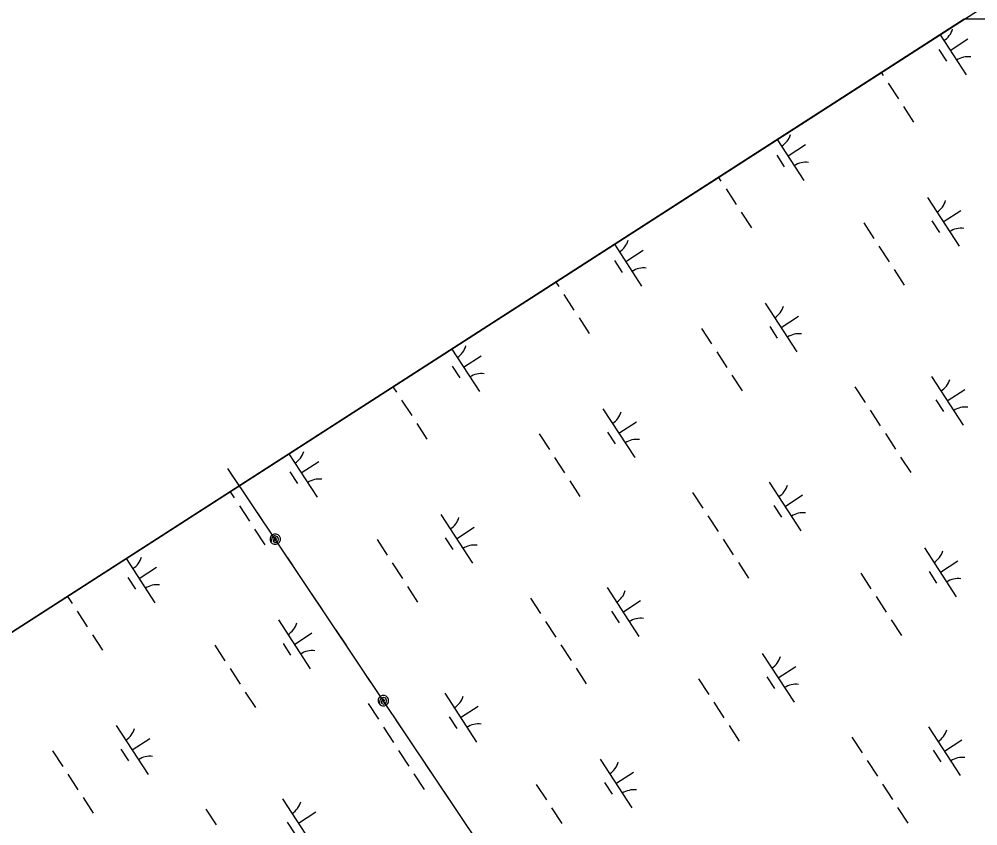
# Model space of a CAD drawing. Extents: x 3953924 to 3974542, y 193747 to 216192.
# Drawn here: x 3961293 to 3962117, y 211445 to 212138 of the extents above; entities that cross this region are included whole.
import ezdxf

# ---------------------------------------------------------------- set-up
doc = ezdxf.new("R2010")
doc.units = 0
for name, color, linetype in [('V-GRID-FRAM', 7, 'Continuous'), ('V-UTIL-LINE', 7, 'Continuous'), ('V-WETL-SWMP', 7, 'Continuous')]:
    doc.layers.add(name, color=color, linetype=linetype)

msp = doc.modelspace()

# ---------------------------------------------------------------- linework, layer by layer
at = {"layer": 'V-GRID-FRAM'}
msp.add_lwpolyline([(3964669.26, 213787.91), (3972946.02, 201072.93), (3966056.99, 196668.54), (3957950.81, 209463.95), (3964669.26, 213787.91)], dxfattribs=at)
at = {"layer": 'V-UTIL-LINE'}
for points in [[(3969933.5, 199153.6), (3965324.75, 205998.56), (3961472.65, 211751.95)], [(3961481.9, 211738.14), (3961474.75, 211748.81)], [(3961502.48, 211707.39), (3961493.02, 211721.52)], [(3961513.39, 211691.1), (3961512.86, 211689.77), (3961513.99, 211690.04), (3961514.46, 211691.33), (3961513.52, 211692.45), (3961512.06, 211691.57), (3961511.55, 211689.28), (3961513.37, 211688.16), (3961515.68, 211688.93), (3961516.23, 211691.15), (3961515.42, 211693.23), (3961513.11, 211693.93), (3961510.74, 211692.53), (3961509.65, 211688.6), (3961510.89, 211687.36), (3961512.51, 211686.69), (3961514.27, 211686.69), (3961515.89, 211687.37), (3961517.13, 211688.61), (3961517.8, 211690.23), (3961517.8, 211691.99), (3961517.12, 211693.61), (3961515.88, 211694.85), (3961514.26, 211695.52), (3961512.5, 211695.52), (3961510.88, 211694.84), (3961509.64, 211693.6), (3961508.97, 211691.98), (3961508.97, 211690.22), (3961509.65, 211688.6)], [(3961533.63, 211660.86), (3961524.18, 211674.98)], [(3961554.22, 211630.11), (3961544.76, 211644.24)], [(3961574.8, 211599.37), (3961565.34, 211613.49)], [(3961595.38, 211568.62), (3961585.93, 211582.75)], [(3961606.3, 211552.34), (3961605.77, 211551), (3961606.9, 211551.27), (3961607.37, 211552.56), (3961606.43, 211553.68), (3961604.97, 211552.8), (3961604.46, 211550.51), (3961606.28, 211549.4), (3961608.59, 211550.16), (3961609.14, 211552.38), (3961608.33, 211554.47), (3961606.02, 211555.16), (3961603.65, 211553.76), (3961602.56, 211549.83), (3961603.8, 211548.59), (3961605.42, 211547.92), (3961607.18, 211547.92), (3961608.8, 211548.6), (3961610.04, 211549.84), (3961610.71, 211551.46), (3961610.71, 211553.22), (3961610.04, 211554.84), (3961608.79, 211556.08), (3961607.17, 211556.75), (3961605.41, 211556.75), (3961603.79, 211556.08), (3961602.55, 211554.83), (3961601.88, 211553.21), (3961601.88, 211551.45), (3961602.56, 211549.83)], [(3961626.54, 211522.09), (3961617.08, 211536.21)], [(3961647.12, 211491.34), (3961637.66, 211505.47)], [(3961667.71, 211460.6), (3961658.25, 211474.72)]]:
    msp.add_lwpolyline(points, dxfattribs=at)
at = {"layer": 'V-WETL-SWMP'}
for p, q in [((3962105.5, 212137.89), (3960579.49, 211155.75)), ((3962814.99, 212137.89), (3962105.5, 212137.89)), ((3962084.69, 212124.49), (3962107.07, 212090.12)), ((3962093.43, 212111.07), (3962108.51, 212120.89)), ((3962083.69, 212111.89), (3962090.23, 212101.84)), ((3962034.21, 212092), (3962035.79, 212089.57)), ((3962040.15, 212082.87), (3962048.88, 212069.46)), ((3962053.25, 212062.75), (3962061.98, 212049.34)), ((3961944.82, 212034.47), (3961967.66, 211999.38)), ((3961954.02, 212020.33), (3961969.11, 212030.15)), ((3961944.28, 212021.15), (3961950.83, 212011.09)), ((3961894.33, 212001.98), (3961896.39, 211998.83)), ((3961900.75, 211992.12), (3961909.48, 211978.71)), ((3962073.81, 211984.66), (3962101.08, 211942.76)), ((3961913.84, 211972.01), (3961922.57, 211958.6)), ((3962087.44, 211963.71), (3962102.53, 211973.53)), ((3962019.05, 211962.99), (3962027.78, 211949.58)), ((3962077.7, 211964.53), (3962084.25, 211954.48)), ((3961804.94, 211944.45), (3961828.26, 211908.63)), ((3961814.62, 211929.58), (3961829.7, 211939.4)), ((3962032.14, 211942.87), (3962040.87, 211929.46)), ((3961804.88, 211930.4), (3961811.43, 211920.35)), ((3962045.24, 211922.76), (3962053.96, 211909.35)), ((3961754.46, 211911.96), (3961756.98, 211908.08)), ((3961761.35, 211901.38), (3961770.07, 211887.97)), ((3961934.4, 211893.92), (3961961.68, 211852.02)), ((3961774.44, 211881.26), (3961783.17, 211867.85)), ((3961948.04, 211872.97), (3961963.12, 211882.79)), ((3961879.64, 211872.24), (3961888.37, 211858.83)), ((3961938.3, 211873.79), (3961944.85, 211863.73)), ((3961665.07, 211854.43), (3961688.85, 211817.89)), ((3961675.21, 211838.84), (3961690.3, 211848.66)), ((3961892.74, 211852.13), (3961901.47, 211838.72)), ((3961665.47, 211839.66), (3961672.02, 211829.6)), ((3961905.83, 211832.01), (3961914.56, 211818.61)), ((3962077.29, 211830.96), (3962104.57, 211789.06)), ((3961614.58, 211821.93), (3961617.58, 211817.34)), ((3962011.47, 211822.03), (3962020.2, 211808.62)), ((3962090.93, 211810.01), (3962106.01, 211819.83)), ((3961621.94, 211810.63), (3961630.67, 211797.22)), ((3962081.19, 211810.83), (3962087.74, 211800.77)), ((3961795, 211803.18), (3961822.27, 211761.27)), ((3962024.56, 211801.92), (3962033.29, 211788.51)), ((3961635.03, 211790.52), (3961643.76, 211777.11)), ((3961808.63, 211782.22), (3961823.72, 211792.04)), ((3961740.24, 211781.5), (3961748.97, 211768.09)), ((3961798.9, 211783.04), (3961805.44, 211772.99)), ((3962037.66, 211781.8), (3962046.39, 211768.39)), ((3961525.19, 211764.4), (3961549.45, 211727.14)), ((3961535.81, 211748.1), (3961550.9, 211757.92)), ((3961753.33, 211761.38), (3961762.06, 211747.97)), ((3962050.75, 211761.69), (3962059.48, 211748.28)), ((3961526.07, 211748.91), (3961532.62, 211738.86)), ((3961766.43, 211741.27), (3961775.16, 211727.86)), ((3961937.89, 211740.22), (3961965.16, 211698.31)), ((3961474.71, 211731.91), (3961478.17, 211726.59)), ((3961872.07, 211731.28), (3961880.79, 211717.88)), ((3961951.53, 211719.26), (3961966.61, 211729.08)), ((3961482.54, 211719.89), (3961491.27, 211706.48)), ((3961941.79, 211720.08), (3961948.33, 211710.03)), ((3961655.59, 211712.43), (3961682.87, 211670.53)), ((3961885.16, 211711.17), (3961893.89, 211697.76)), ((3961495.63, 211699.77), (3961504.36, 211686.36)), ((3961669.23, 211691.48), (3961684.32, 211701.3)), ((3961659.49, 211692.3), (3961666.04, 211682.24)), ((3961898.25, 211691.06), (3961906.98, 211677.65)), ((3961600.84, 211690.75), (3961609.56, 211677.34)), ((3962071.31, 211683.6), (3962098.58, 211641.7)), ((3961385.32, 211674.38), (3961410.04, 211636.4)), ((3961396.41, 211657.35), (3961411.49, 211667.17)), ((3961613.93, 211670.64), (3961622.66, 211657.23)), ((3961911.35, 211670.94), (3961920.07, 211657.53)), ((3962084.95, 211662.65), (3962100.03, 211672.47)), ((3961386.67, 211658.17), (3961393.21, 211648.11)), ((3962016.55, 211661.92), (3962025.28, 211648.51)), ((3962075.21, 211663.47), (3962081.75, 211653.41)), ((3961627.02, 211650.53), (3961635.75, 211637.12)), ((3961334.84, 211641.89), (3961338.77, 211635.85)), ((3961798.48, 211649.47), (3961825.76, 211607.57)), ((3962029.64, 211641.81), (3962038.37, 211628.4)), ((3961732.66, 211640.54), (3961741.39, 211627.13)), ((3961812.12, 211628.52), (3961827.21, 211638.34)), ((3961343.13, 211629.14), (3961351.86, 211615.73)), ((3961802.38, 211629.34), (3961808.93, 211619.28)), ((3961516.19, 211621.69), (3961543.46, 211579.78)), ((3961745.75, 211620.43), (3961754.48, 211607.02)), ((3962042.74, 211621.69), (3962051.47, 211608.29)), ((3961356.23, 211609.03), (3961364.95, 211595.62)), ((3961529.83, 211600.73), (3961544.91, 211610.55)), ((3961520.09, 211601.55), (3961526.63, 211591.5)), ((3961758.85, 211600.31), (3961767.58, 211586.9)), ((3961461.43, 211600.01), (3961470.16, 211586.6)), ((3961931.9, 211592.86), (3961959.18, 211550.95)), ((3961474.52, 211579.89), (3961483.25, 211566.49)), ((3961771.94, 211580.2), (3961780.67, 211566.79)), ((3961945.54, 211571.9), (3961960.63, 211581.72)), ((3961877.15, 211571.18), (3961885.88, 211557.77)), ((3961935.8, 211572.72), (3961942.35, 211562.67)), ((3961487.62, 211559.78), (3961496.35, 211546.37)), ((3961659.08, 211558.73), (3961686.35, 211516.82)), ((3961890.24, 211551.06), (3961898.97, 211537.65)), ((3961593.26, 211549.8), (3961601.99, 211536.39)), ((3961672.72, 211537.78), (3961687.8, 211547.6)), ((3961662.98, 211538.59), (3961669.52, 211528.54)), ((3961376.78, 211530.94), (3961404.06, 211489.04)), ((3961606.35, 211529.68), (3961615.08, 211516.27)), ((3961903.33, 211530.95), (3961912.06, 211517.54)), ((3962074.79, 211529.9), (3962102.07, 211487.99)), ((3961390.42, 211509.99), (3961405.51, 211519.81)), ((3962008.97, 211520.96), (3962017.7, 211507.56)), ((3962088.43, 211508.94), (3962103.52, 211518.76)), ((3961380.68, 211510.81), (3961387.23, 211500.75)), ((3961619.44, 211509.57), (3961628.17, 211496.16)), ((3962078.69, 211509.76), (3962085.24, 211499.71)), ((3961322.03, 211509.26), (3961330.76, 211495.85)), ((3961792.5, 211502.11), (3961819.78, 211460.21)), ((3962022.07, 211500.85), (3962030.79, 211487.44)), ((3961335.12, 211489.15), (3961343.85, 211475.74)), ((3961632.54, 211489.45), (3961641.27, 211476.04)), ((3961806.14, 211481.16), (3961821.22, 211490.98)), ((3961737.74, 211480.43), (3961746.47, 211467.02)), ((3961796.4, 211481.98), (3961802.94, 211471.92)), ((3962035.16, 211480.74), (3962043.89, 211467.33)), ((3961348.21, 211469.04), (3961356.94, 211455.63)), ((3961519.67, 211467.98), (3961546.95, 211426.08)), ((3961750.84, 211460.32), (3961759.56, 211446.91)), ((3962048.25, 211460.62), (3962056.98, 211447.21)), ((3961453.85, 211459.05), (3961462.58, 211445.64)), ((3961533.31, 211447.03), (3961548.4, 211456.85)), ((3961523.57, 211447.85), (3961530.12, 211437.79))]:
    msp.add_line(p, q, dxfattribs=at)
for centre, start, end in [((3962078.56, 212134.35), 302.29009, 343.83375), ((3962108.69, 212088.05), 82.29009, 123.83375), ((3961939.15, 212043.61), 302.29009, 343.83375), ((3961969.29, 211997.31), 82.29009, 123.83375), ((3962072.57, 211986.99), 302.29009, 343.83375), ((3962102.71, 211940.69), 82.29009, 123.83375), ((3961799.75, 211952.86), 302.29009, 343.83375), ((3961829.89, 211906.56), 82.29009, 123.83375), ((3961933.17, 211896.25), 302.29009, 343.83375), ((3961963.31, 211849.95), 82.29009, 123.83375), ((3961660.34, 211862.12), 302.29009, 343.83375), ((3961690.48, 211815.82), 82.29009, 123.83375), ((3962076.06, 211833.29), 302.29009, 343.83375), ((3961793.77, 211805.5), 302.29009, 343.83375), ((3962106.2, 211786.99), 82.29009, 123.83375), ((3961823.9, 211759.2), 82.29009, 123.83375), ((3961520.94, 211771.37), 302.29009, 343.83375), ((3961551.08, 211725.08), 82.29009, 123.83375), ((3961936.66, 211742.54), 302.29009, 343.83375), ((3961654.36, 211714.76), 302.29009, 343.83375), ((3961966.79, 211696.24), 82.29009, 123.83375), ((3961684.5, 211668.46), 82.29009, 123.83375), ((3961381.54, 211680.63), 302.29009, 343.83375), ((3962070.08, 211685.93), 302.29009, 343.83375), ((3961411.67, 211634.33), 82.29009, 123.83375), ((3962100.21, 211639.63), 82.29009, 123.83375), ((3961797.25, 211651.8), 302.29009, 343.83375), ((3961514.96, 211624.01), 302.29009, 343.83375), ((3961827.39, 211605.5), 82.29009, 123.83375), ((3961545.09, 211577.72), 82.29009, 123.83375), ((3961930.67, 211595.18), 302.29009, 343.83375), ((3961960.81, 211548.88), 82.29009, 123.83375), ((3961657.85, 211561.05), 302.29009, 343.83375), ((3961375.55, 211533.27), 302.29009, 343.83375), ((3961687.98, 211514.76), 82.29009, 123.83375), ((3962073.56, 211532.22), 302.29009, 343.83375), ((3961405.69, 211486.97), 82.29009, 123.83375), ((3962103.7, 211485.93), 82.29009, 123.83375), ((3961791.27, 211504.44), 302.29009, 343.83375), ((3961821.4, 211458.14), 82.29009, 123.83375), ((3961518.44, 211470.31), 302.29009, 343.83375)]:
    msp.add_arc(centre, 17.62, start, end, dxfattribs=at)

doc.saveas('drawing.dxf')
